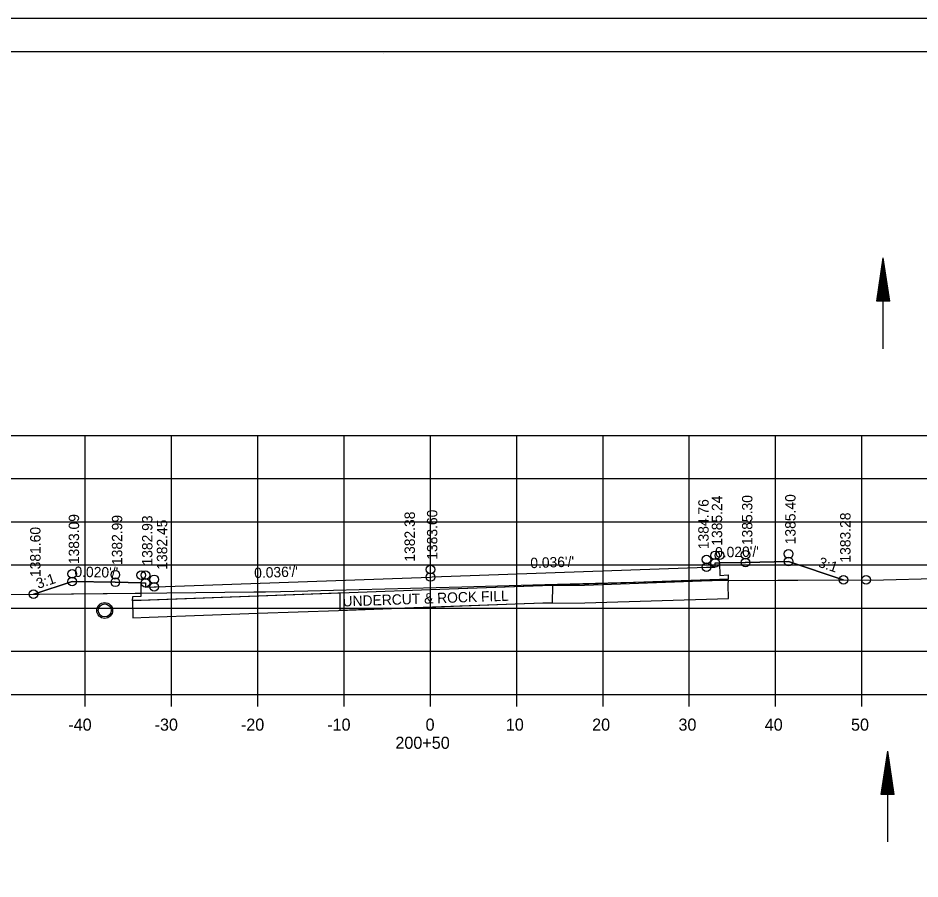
# Model space of a CAD drawing. Extents: x 1374311 to 1383814, y 384102 to 406278.
# Drawn here: x 1382592.3 to 1382696.8, y 402125.3 to 402225 of the extents above; entities that cross this region are included whole.
import ezdxf

# ---------------------------------------------------------------- set-up
doc = ezdxf.new("R2010")
doc.units = 0
for name, color, linetype in [('R_Axis', 7, 'Continuous'), ('R_Axis Annot', 7, 'Continuous'), ('R_Border', 7, 'Continuous'), ('R_Draft', 7, 'Continuous'), ('R_Exist Surface', 7, 'Continuous'), ('R_Fin Surface', 7, 'Continuous'), ('R_Grid', 7, 'Continuous'), ('R_No Plot', 7, 'Continuous'), ('R_Water', 7, 'Continuous'), ('R_Xsect Elev', 7, 'Continuous'), ('R_Xsect Slope', 7, 'Continuous')]:
    doc.layers.add(name, color=color, linetype=linetype)

msp = doc.modelspace()

# ---------------------------------------------------------------- linework, layer by layer
at = {"layer": 'R_Axis'}
for p, q in [((1382500.07, 402146.66), (1382780.07, 402146.66)), ((1382600.07, 402145.26), (1382600.07, 402146.66)), ((1382610.07, 402145.26), (1382610.07, 402146.66)), ((1382620.07, 402145.26), (1382620.07, 402146.66)), ((1382630.07, 402145.26), (1382630.07, 402146.66)), ((1382640.07, 402145.26), (1382640.07, 402146.66)), ((1382650.07, 402145.26), (1382650.07, 402146.66)), ((1382660.07, 402145.26), (1382660.07, 402146.66)), ((1382670.07, 402145.26), (1382670.07, 402146.66)), ((1382680.07, 402145.26), (1382680.07, 402146.66)), ((1382690.07, 402145.26), (1382690.07, 402146.66))]:
    msp.add_line(p, q, dxfattribs=at)
at = {"layer": 'R_Border'}
for p, q in [((1382482.07, 402221.12), (1382798.25, 402221.12)), ((1382634.59, 402220.86), (1382634.59, 402220.86)), ((1382634.59, 402220.86), (1382634.59, 402220.86))]:
    msp.add_line(p, q, dxfattribs=at)
at = {"layer": 'R_Draft'}
for p, q in [((1382691.79, 402192.22), (1382692.54, 402197.22)), ((1382693.29, 402192.22), (1382692.54, 402197.22)), ((1382691.91, 402192.22), (1382692.54, 402196.38)), ((1382693.16, 402192.22), (1382692.54, 402196.38)), ((1382692.04, 402192.22), (1382692.54, 402195.52)), ((1382692.16, 402192.22), (1382692.54, 402194.69)), ((1382693.03, 402192.22), (1382692.54, 402195.52)), ((1382692.91, 402192.22), (1382692.54, 402194.69)), ((1382692.29, 402192.22), (1382692.54, 402193.84)), ((1382692.78, 402192.22), (1382692.54, 402193.84)), ((1382692.42, 402192.22), (1382692.54, 402193.01)), ((1382692.65, 402192.22), (1382692.54, 402193.01)), ((1382693.29, 402192.22), (1382691.79, 402192.22)), ((1382692.32, 402135.08), (1382693.07, 402140.08)), ((1382692.44, 402135.08), (1382693.07, 402139.25)), ((1382693.82, 402135.08), (1382693.07, 402140.08)), ((1382693.69, 402135.08), (1382693.07, 402139.25)), ((1382692.57, 402135.08), (1382693.07, 402138.39)), ((1382693.56, 402135.08), (1382693.07, 402138.39)), ((1382692.69, 402135.08), (1382693.07, 402137.56)), ((1382693.44, 402135.08), (1382693.07, 402137.56)), ((1382692.82, 402135.08), (1382693.07, 402136.71)), ((1382693.31, 402135.08), (1382693.07, 402136.71)), ((1382693.82, 402135.08), (1382692.32, 402135.08)), ((1382692.95, 402135.08), (1382693.07, 402135.87)), ((1382693.18, 402135.08), (1382693.07, 402135.87))]:
    msp.add_line(p, q, dxfattribs=at)
at = {"layer": 'R_Exist Surface'}
msp.add_lwpolyline([(1382590.83, 402158.23), (1382594.77, 402158.27), (1382609.54, 402158.42), (1382619.61, 402158.53), (1382620.98, 402158.56), (1382622.69, 402158.59), (1382625.87, 402158.67), (1382643.73, 402159.14), (1382653.33, 402159.39), (1382665.06, 402159.7), (1382672.7, 402159.87), (1382692.56, 402159.95), (1382698.41, 402160.07), (1382709.36, 402160.3), (1382710.52, 402160.33), (1382711.29, 402160.34), (1382738.59, 402160.61), (1382747.33, 402160.83), (1382752.57, 402160.93), (1382762.78, 402161.2), (1382765.87, 402161.26), (1382777.53, 402161.59), (1382778.75, 402161.63), (1382780.07, 402161.65)], dxfattribs=at)
msp.add_circle((1382602.33, 402156.39), 0.917, dxfattribs=at)
at = {"layer": 'R_Fin Surface'}
for p, q in [((1382657.93, 402159.27), (1382654.21, 402159.22)), ((1382674.63, 402159.89), (1382657.93, 402159.27)), ((1382674.58, 402159.39), (1382674.63, 402159.89)), ((1382607.41, 402157.59), (1382605.56, 402157.53)), ((1382605.56, 402157.53), (1382605.56, 402157.52))]:
    msp.add_line(p, q, dxfattribs=at)
for points in [[(1382594.09, 402158.26), (1382594.12, 402158.27), (1382598.56, 402159.75), (1382603.53, 402159.65), (1382603.56, 402159.65), (1382606.54, 402159.59), (1382606.56, 402159.59), (1382606.56, 402159.59), (1382607.06, 402159.59), (1382607.07, 402159.09), (1382607.07, 402159.09), (1382607.08, 402159.09), (1382608.07, 402159.11), (1382608.28, 402159.12), (1382640.07, 402160.26), (1382640.28, 402160.27), (1382672.07, 402161.41), (1382673.06, 402161.39), (1382673.07, 402161.39), (1382673.08, 402161.89), (1382673.08, 402161.89), (1382673.08, 402161.89), (1382673.58, 402161.89), (1382676.56, 402161.95), (1382676.58, 402161.95), (1382681.55, 402162.05), (1382681.58, 402162.05), (1382687.9, 402159.95), (1382687.95, 402159.93)], [(1382673.58, 402161.89), (1382673.59, 402160.45), (1382674.59, 402160.5), (1382674.58, 402160), (1382673.58, 402159.97), (1382640.07, 402158.76), (1382606.56, 402157.55), (1382605.56, 402157.52), (1382605.57, 402158.02), (1382606.57, 402158.04), (1382606.56, 402159.59)], [(1382605.56, 402157.52), (1382605.57, 402155.53), (1382607.48, 402155.59), (1382620.09, 402156.06), (1382629.42, 402156.37), (1382650.94, 402157.21), (1382652.1, 402157.24), (1382657.95, 402157.27), (1382674.62, 402157.79), (1382674.58, 402159.39)], [(1382654.21, 402159.22), (1382654.17, 402157.27), (1382629.61, 402156.38), (1382629.62, 402158.39), (1382629.35, 402158.37), (1382620.02, 402158.06), (1382607.41, 402157.59)]]:
    msp.add_lwpolyline(points, dxfattribs=at)
at = {"layer": 'R_Grid'}
for p, q in [((1382500.07, 402176.66), (1382780.07, 402176.66)), ((1382600.07, 402146.66), (1382600.07, 402176.66)), ((1382610.07, 402146.66), (1382610.07, 402176.66)), ((1382620.07, 402146.66), (1382620.07, 402176.66)), ((1382630.07, 402146.66), (1382630.07, 402176.66)), ((1382640.07, 402146.66), (1382640.07, 402176.66)), ((1382650.07, 402146.66), (1382650.07, 402176.66)), ((1382660.07, 402146.66), (1382660.07, 402176.66)), ((1382670.07, 402146.66), (1382670.07, 402176.66)), ((1382680.07, 402146.66), (1382680.07, 402176.66)), ((1382690.07, 402146.66), (1382690.07, 402176.66)), ((1382500.07, 402171.66), (1382780.07, 402171.66)), ((1382500.07, 402166.66), (1382780.07, 402166.66)), ((1382500.07, 402161.66), (1382780.07, 402161.66)), ((1382500.07, 402156.66), (1382780.07, 402156.66)), ((1382500.07, 402151.66), (1382780.07, 402151.66)), ((1382500.07, 402146.66), (1382780.07, 402146.66))]:
    msp.add_line(p, q, dxfattribs=at)
at = {"layer": 'R_No Plot'}
msp.add_line((1382469.67, 402225.01), (1382803, 402225.01), dxfattribs=at)
for points in [[(1382469.66, 402225.01), (1382803, 402225.01), (1382803, 402011.67), (1382469.66, 402011.67)], [(1382715.99, 402221.12), (1382715.99, 402211.24), (1382751.72, 402211.24), (1382751.72, 402208.32), (1382774.92, 402208.32), (1382774.92, 402183.98), (1382798.25, 402183.98), (1382798.25, 402015.66), (1382482.07, 402015.66), (1382482.07, 402221.12)], [(1382667.99, 402159.77), (1382672.7, 402159.87), (1382687.95, 402159.93), (1382687.9, 402159.95), (1382681.58, 402162.05), (1382681.55, 402162.05), (1382676.58, 402161.95), (1382676.56, 402161.95), (1382673.58, 402161.89), (1382673.59, 402160.45), (1382674.59, 402160.5), (1382674.58, 402160), (1382673.58, 402159.97)], [(1382594.09, 402158.26), (1382594.77, 402158.27), (1382606.57, 402158.39), (1382606.56, 402159.59), (1382606.54, 402159.59), (1382603.56, 402159.65), (1382603.53, 402159.65), (1382598.56, 402159.75), (1382594.12, 402158.27)], [(1382606.57, 402158.39), (1382609.54, 402158.42), (1382619.61, 402158.53), (1382620.98, 402158.56), (1382622.69, 402158.59), (1382625.87, 402158.67), (1382643.73, 402159.14), (1382653.33, 402159.39), (1382665.06, 402159.7), (1382667.99, 402159.77), (1382640.07, 402158.76), (1382606.56, 402157.55), (1382605.56, 402157.52), (1382605.57, 402158.02), (1382606.57, 402158.04)]]:
    msp.add_lwpolyline(points, close=True, dxfattribs=at)
for centre in [(1382673.08, 402162.77), (1382673.08, 402162.77), (1382673.58, 402162.77), (1382673.58, 402162.77), (1382676.58, 402162.83), (1382676.58, 402162.83), (1382681.58, 402162.93), (1382681.58, 402162.93), (1382672.07, 402162.29), (1382672.07, 402162.29), (1382673.08, 402161.89), (1382676.58, 402161.95), (1382681.58, 402162.05), (1382598.56, 402160.63), (1382598.56, 402160.63), (1382640.07, 402161.14), (1382640.07, 402161.14), (1382672.07, 402161.41), (1382598.56, 402159.75), (1382603.56, 402160.53), (1382603.56, 402160.53), (1382603.56, 402159.65), (1382606.56, 402160.47), (1382606.56, 402160.47), (1382607.06, 402160.47), (1382607.06, 402160.47), (1382607.06, 402159.59), (1382608.07, 402159.99), (1382608.07, 402159.99), (1382640.07, 402160.26), (1382687.95, 402159.93), (1382690.55, 402159.94), (1382690.55, 402159.94), (1382608.07, 402159.11), (1382594.09, 402158.26), (1382594.09, 402158.26)]:
    msp.add_circle(centre, 0.5, dxfattribs=at)
at = {"layer": 'R_Water'}
for p, q in [((1382692.54, 402186.71), (1382692.54, 402197.22)), ((1382693.07, 402129.58), (1382693.07, 402140.08))]:
    msp.add_line(p, q, dxfattribs=at)
msp.add_circle((1382602.33, 402156.39), 0.75, dxfattribs=at)

# ---------------------------------------------------------------- texts
at = {"layer": 'R_Axis Annot'}
for s, p in [('-40', (1382598.11, 402142.46)), ('-30', (1382608.11, 402142.46)), ('-20', (1382618.11, 402142.46)), ('-10', (1382628.11, 402142.46)), ('0', (1382639.51, 402142.46)), ('10', (1382648.81, 402142.46)), ('20', (1382658.81, 402142.46)), ('30', (1382668.81, 402142.46)), ('40', (1382678.81, 402142.46)), ('50', (1382688.81, 402142.46)), ('200+50', (1382636.01, 402140.36))]:
    msp.add_text(s, height=1.4, dxfattribs=at).set_placement(p)
at = {"layer": 'R_Fin Surface'}
msp.add_text('UNDERCUT & ROCK FILL', height=1.2, rotation=1.9942, dxfattribs=at).set_placement((1382629.91, 402156.84))
at = {"layer": 'R_Xsect Elev'}
for s, p in [('1385.24', (1382673.88, 402163.89)), ('1385.30', (1382677.38, 402163.95)), ('1385.40', (1382682.38, 402164.05)), ('1384.76', (1382672.31, 402163.48)), ('1383.09', (1382599.36, 402161.75)), ('1382.99', (1382604.36, 402161.65)), ('1382.38', (1382638.27, 402162.04)), ('1383.60', (1382640.87, 402162.26)), ('1383.28', (1382688.75, 402161.93)), ('1382.93', (1382607.86, 402161.59)), ('1382.45', (1382609.57, 402161.11)), ('1381.60', (1382594.89, 402160.26))]:
    msp.add_text(s, height=1.2, rotation=90, dxfattribs=at).set_placement(p)
at = {"layer": 'R_Xsect Slope'}
for s, rotation, p in [("0.020'/'", 1.1458, (1382673.07, 402162.52)), ("0.036'/'", 2.0618, (1382651.67, 402161.28)), ('3:1', 341.5651, (1382684.92, 402161.47)), ("0.020'/'", 358.8542, (1382598.81, 402160.28)), ("0.036'/'", 2.0618, (1382619.67, 402160.13)), ('3:1', 18.4349, (1382594.62, 402158.88))]:
    msp.add_text(s, height=1.2, rotation=rotation, dxfattribs=at).set_placement(p)

doc.saveas('drawing.dxf')
